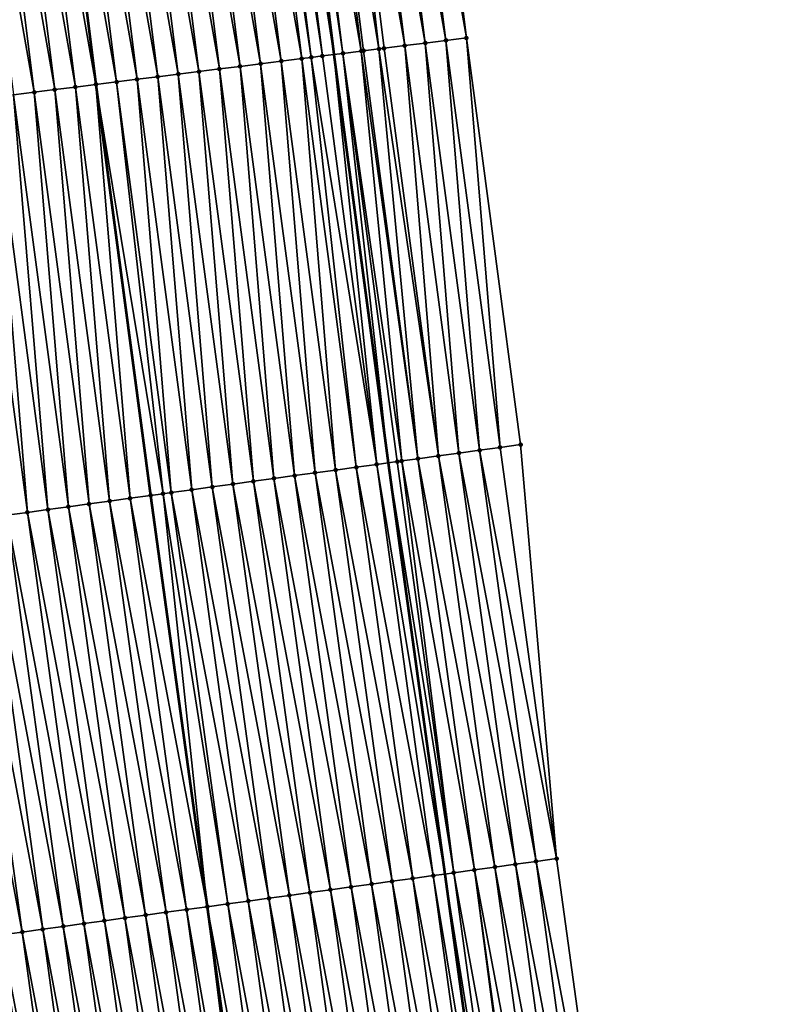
# Model space of a CAD drawing. Header units: feet. Extents: x 2007189 to 2022806, y 818621 to 837694.
# Tile 275 of 656: x 2011433 to 2011470, y 827485 to 827533. Entities that reach past the tile are written whole.
import ezdxf

# ---------------------------------------------------------------- set-up
doc = ezdxf.new("R2010")
doc.units = ezdxf.units.FT
doc.header["$MEASUREMENT"] = 0
for name, color, linetype, lineweight in [('EP_Travel Lane', 172, 'Continuous', 53), ('Road Shots', 141, 'Continuous', 100), ('Road X-Section', 40, 'Continuous', 13), ('STRIPING', 60, 'Continuous', 53)]:
    doc.layers.add(name, color=color, linetype=linetype, lineweight=lineweight)
doc.layers.add('I-77-MM17-21_SB-Surface-Border', color=7, linetype='Continuous')
doc.layers.add('I-77-MM17-21_SB-Surface-TIN', color=7, linetype='Continuous')

msp = doc.modelspace()

# ---------------------------------------------------------------- linework, layer by layer
at = {"layer": 'EP_Travel Lane'}
msp.add_polyline3d([(2011436.000330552, 827630.1039118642, 309.639999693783), (2011438.209076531, 827610.2261757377, 309.6110393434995), (2011440.552674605, 827590.6037230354, 309.5683570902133), (2011443.012357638, 827570.7555293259, 309.5479197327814), (2011445.472037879, 827550.9073581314, 309.5122083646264), (2011447.931719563, 827531.0591753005, 309.4843706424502), (2011450.544155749, 827511.3892954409, 309.4835129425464), (2011453.268179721, 827491.5756727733, 309.4767349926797), (2011455.992204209, 827471.7620463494, 309.4821538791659), (2011458.716227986, 827451.948425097, 309.4701179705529), (2011461.610892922, 827432.375529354, 309.4881159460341), (2011464.647586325, 827412.6074063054, 309.4929923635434)], dxfattribs=at)
at = {"layer": 'I-77-MM17-21_SB-Surface-Border', "color": 3, "linetype": 'Continuous', "lineweight": -3}
msp.add_polyline3d([(2011440.365810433, 827630.5759257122, 309.4483416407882), (2011443.508296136, 827610.7991700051, 309.3677215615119), (2011445.845467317, 827591.2691565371, 309.3323889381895), (2011448.339012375, 827571.4252416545, 309.2959891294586), (2011451.824744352, 827551.7060870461, 309.2032826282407), (2011454.318295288, 827531.8621253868, 309.1987227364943), (2011456.928249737, 827512.2670771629, 309.2108548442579), (2011458.661593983, 827492.3172422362, 309.2419941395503), (2011461.385618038, 827472.503618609, 309.237752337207), (2011464.109642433, 827452.6899925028, 309.2422739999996), (2011466.988602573, 827433.2014039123, 309.2613445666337), (2011470.025294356, 827413.4332909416, 309.2765882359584)], dxfattribs=at)
at = {"layer": 'I-77-MM17-21_SB-Surface-TIN', "color": 128, "linetype": 'Continuous', "lineweight": -3}
for points in [[(2011453.32610695, 827531.7373764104, 309.2474090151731), (2011450.832556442, 827551.5813346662, 309.2542824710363), (2011449.84036852, 827551.4565823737, 309.3052229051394)], [(2011454.318295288, 827531.8621253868, 309.1987227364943), (2011451.824744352, 827551.7060870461, 309.2032826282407), (2011450.832556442, 827551.5813346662, 309.2542824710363)], [(2011453.32610695, 827531.7373764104, 309.2474090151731), (2011454.318295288, 827531.8621253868, 309.1987227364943), (2011450.832556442, 827551.5813346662, 309.2542824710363)], [(2011450.09696331, 827531.3314008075, 309.386880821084), (2011447.855992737, 827551.2070773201, 309.4074227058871), (2011446.863801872, 827551.082348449, 309.4424207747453)], [(2011451.34172892, 827531.4878892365, 309.3374447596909), (2011448.848180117, 827551.3318339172, 309.3535521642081), (2011447.855992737, 827551.2070773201, 309.4074227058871)], [(2011450.09696331, 827531.3314008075, 309.386880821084), (2011450.349539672, 827531.3631475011, 309.3812025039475), (2011447.855992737, 827551.2070773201, 309.4074227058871)], [(2011450.349539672, 827531.3631475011, 309.3812025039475), (2011451.34172892, 827531.4878892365, 309.3374447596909), (2011447.855992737, 827551.2070773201, 309.4074227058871)], [(2011452.333918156, 827531.6126310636, 309.2936248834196), (2011449.84036852, 827551.4565823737, 309.3052229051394), (2011448.848180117, 827551.3318339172, 309.3535521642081)], [(2011451.34172892, 827531.4878892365, 309.3374447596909), (2011452.333918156, 827531.6126310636, 309.2936248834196), (2011448.848180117, 827551.3318339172, 309.3535521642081)], [(2011452.333918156, 827531.6126310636, 309.2936248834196), (2011453.32610695, 827531.7373764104, 309.2474090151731), (2011449.84036852, 827551.4565823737, 309.3052229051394)], [(2011446.380780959, 827530.8641942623, 309.5469059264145), (2011443.887234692, 827550.7081187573, 309.5767373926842), (2011442.89504349, 827550.5833925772, 309.6099038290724)], [(2011446.8353067, 827530.9213317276, 309.5316899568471), (2011444.363261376, 827550.7679581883, 309.5613875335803), (2011443.887234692, 827550.7081187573, 309.5767373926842)], [(2011446.380780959, 827530.8641942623, 309.5469059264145), (2011446.8353067, 827530.9213317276, 309.5316899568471), (2011443.887234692, 827550.7081187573, 309.5767373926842)], [(2011447.372970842, 827530.988930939, 309.5065915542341), (2011444.879424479, 827550.8328562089, 309.5358987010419), (2011444.363261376, 827550.7679581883, 309.5613875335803)], [(2011446.8353067, 827530.9213317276, 309.5316899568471), (2011447.372970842, 827530.988930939, 309.5065915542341), (2011444.363261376, 827550.7679581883, 309.5613875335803)], [(2011444.879424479, 827550.8328562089, 309.5358987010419), (2011447.931719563, 827531.0591753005, 309.4843706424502), (2011445.472037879, 827550.9073581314, 309.5122083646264)], [(2011447.372970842, 827530.988930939, 309.5065915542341), (2011447.931719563, 827531.0591753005, 309.4843706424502), (2011444.879424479, 827550.8328562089, 309.5358987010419)], [(2011448.365160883, 827531.1136663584, 309.4671330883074), (2011445.871614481, 827550.9575919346, 309.4962348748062), (2011445.472037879, 827550.9073581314, 309.5122083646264)], [(2011448.365160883, 827531.1136663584, 309.4671330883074), (2011445.472037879, 827550.9073581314, 309.5122083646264), (2011447.931719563, 827531.0591753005, 309.4843706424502)], [(2011449.250387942, 827531.2249799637, 309.4149886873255), (2011446.863801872, 827551.082348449, 309.4424207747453), (2011445.871614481, 827550.9575919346, 309.4962348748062)], [(2011448.365160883, 827531.1136663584, 309.4671330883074), (2011449.250387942, 827531.2249799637, 309.4149886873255), (2011445.871614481, 827550.9575919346, 309.4962348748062)], [(2011449.250387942, 827531.2249799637, 309.4149886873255), (2011449.357347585, 827531.2384283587, 309.4095817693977), (2011446.863801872, 827551.082348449, 309.4424207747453)], [(2011449.357347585, 827531.2384283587, 309.4095817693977), (2011450.09696331, 827531.3314008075, 309.386880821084), (2011446.863801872, 827551.082348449, 309.4424207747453)], [(2011442.41201833, 827530.3652721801, 309.6914018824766), (2011439.918470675, 827550.2092077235, 309.7137005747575), (2011438.926280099, 827550.0844765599, 309.7502591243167)], [(2011443.404209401, 827530.4899994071, 309.6575197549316), (2011440.910661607, 827550.3339360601, 309.6790663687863), (2011439.918470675, 827550.2092077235, 309.7137005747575)], [(2011442.41201833, 827530.3652721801, 309.6914018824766), (2011443.404209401, 827530.4899994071, 309.6575197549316), (2011439.918470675, 827550.2092077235, 309.7137005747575)], [(2011444.396399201, 827530.614736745, 309.6167553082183), (2011441.902852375, 827550.4586656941, 309.6435488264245), (2011440.910661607, 827550.3339360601, 309.6790663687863)], [(2011443.404209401, 827530.4899994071, 309.6575197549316), (2011444.396399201, 827530.614736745, 309.6167553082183), (2011440.910661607, 827550.3339360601, 309.6790663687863)], [(2011445.388589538, 827530.7394698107, 309.578898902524), (2011442.89504349, 827550.5833925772, 309.6099038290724), (2011441.902852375, 827550.4586656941, 309.6435488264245)], [(2011444.396399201, 827530.614736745, 309.6167553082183), (2011445.388589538, 827530.7394698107, 309.578898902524), (2011441.902852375, 827550.4586656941, 309.6435488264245)], [(2011445.388589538, 827530.7394698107, 309.578898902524), (2011446.380780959, 827530.8641942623, 309.5469059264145), (2011442.89504349, 827550.5833925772, 309.6099038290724)], [(2011438.443256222, 827529.8663459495, 309.8387216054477), (2011435.94970788, 827549.7102869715, 309.8572787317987), (2011434.957518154, 827549.5855490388, 309.8984447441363)], [(2011439.435446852, 827529.9910766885, 309.802448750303), (2011436.941898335, 827549.8350191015, 309.8200622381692), (2011435.94970788, 827549.7102869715, 309.8572787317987)], [(2011438.443256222, 827529.8663459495, 309.8387216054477), (2011439.435446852, 827529.9910766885, 309.802448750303), (2011435.94970788, 827549.7102869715, 309.8572787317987)], [(2011440.42763731, 827530.1158087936, 309.7652462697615), (2011437.934089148, 827549.9597483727, 309.7847919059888), (2011436.941898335, 827549.8350191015, 309.8200622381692)], [(2011439.435446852, 827529.9910766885, 309.802448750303), (2011440.42763731, 827530.1158087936, 309.7652462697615), (2011436.941898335, 827549.8350191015, 309.8200622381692)], [(2011441.419827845, 827530.240540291, 309.7284574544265), (2011438.926280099, 827550.0844765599, 309.7502591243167), (2011437.934089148, 827549.9597483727, 309.7847919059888)], [(2011440.42763731, 827530.1158087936, 309.7652462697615), (2011441.419827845, 827530.240540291, 309.7284574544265), (2011437.934089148, 827549.9597483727, 309.7847919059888)], [(2011441.419827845, 827530.240540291, 309.7284574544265), (2011442.41201833, 827530.3652721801, 309.6914018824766), (2011438.926280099, 827550.0844765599, 309.7502591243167)], [(2011434.474492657, 827529.3674313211, 309.9781440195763), (2011431.9809446, 827549.2113700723, 309.9982342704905), (2011430.98875433, 827549.0866364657, 310.0364556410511)], [(2011435.466683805, 827529.4921579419, 309.9446744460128), (2011432.973136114, 827549.3360937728, 309.966755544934), (2011431.9809446, 827549.2113700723, 309.9982342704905)], [(2011434.474492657, 827529.3674313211, 309.9781440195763), (2011435.466683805, 827529.4921579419, 309.9446744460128), (2011431.9809446, 827549.2113700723, 309.9982342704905)], [(2011432.973136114, 827549.3360937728, 309.966755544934), (2011436.458869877, 827529.6168793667, 309.9142592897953), (2011433.965321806, 827549.4608179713, 309.9344530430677)], [(2011435.466683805, 827529.4921579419, 309.9446744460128), (2011436.458869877, 827529.6168793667, 309.9142592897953), (2011432.973136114, 827549.3360937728, 309.966755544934)], [(2011437.451066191, 827529.7416104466, 309.8782369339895), (2011434.957518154, 827549.5855490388, 309.8984447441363), (2011433.965321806, 827549.4608179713, 309.9344530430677)], [(2011437.451066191, 827529.7416104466, 309.8782369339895), (2011433.965321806, 827549.4608179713, 309.9344530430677), (2011436.458869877, 827529.6168793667, 309.9142592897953)], [(2011437.451066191, 827529.7416104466, 309.8782369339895), (2011438.443256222, 827529.8663459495, 309.8387216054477), (2011434.957518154, 827549.5855490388, 309.8984447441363)], [(2011433.482302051, 827529.2427004, 310.0145405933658), (2011430.98875433, 827549.0866364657, 310.0364556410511), (2011429.996563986, 827548.9619034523, 310.0742733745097)], [(2011432.490111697, 827529.1179674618, 310.052310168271), (2011433.482302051, 827529.2427004, 310.0145405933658), (2011429.996563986, 827548.9619034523, 310.0742733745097)], [(2011433.482302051, 827529.2427004, 310.0145405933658), (2011434.474492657, 827529.3674313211, 309.9781440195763), (2011430.98875433, 827549.0866364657, 310.0364556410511)], [(2011454.946891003, 827511.994648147, 309.3017576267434), (2011453.32610695, 827531.7373764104, 309.2474090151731), (2011452.333918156, 827531.6126310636, 309.2936248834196)], [(2011455.93757047, 827512.130861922, 309.2588098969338), (2011454.318295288, 827531.8621253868, 309.1987227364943), (2011453.32610695, 827531.7373764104, 309.2474090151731)], [(2011454.946891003, 827511.994648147, 309.3017576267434), (2011455.93757047, 827512.130861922, 309.2588098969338), (2011453.32610695, 827531.7373764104, 309.2474090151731)], [(2011455.93757047, 827512.130861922, 309.2588098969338), (2011456.928249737, 827512.2670771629, 309.2108548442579), (2011454.318295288, 827531.8621253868, 309.1987227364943)], [(2011451.19868063, 827511.479287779, 309.461037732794), (2011449.250387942, 827531.2249799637, 309.4149886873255), (2011448.365160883, 827531.1136663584, 309.4671330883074)], [(2011451.974852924, 827511.5860044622, 309.4386616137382), (2011449.357347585, 827531.2384283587, 309.4095817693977), (2011449.250387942, 827531.2249799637, 309.4149886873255)], [(2011451.19868063, 827511.479287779, 309.461037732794), (2011451.974852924, 827511.5860044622, 309.4386616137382), (2011449.250387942, 827531.2249799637, 309.4149886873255)], [(2011451.974852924, 827511.5860044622, 309.4386616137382), (2011450.09696331, 827531.3314008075, 309.386880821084), (2011449.357347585, 827531.2384283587, 309.4095817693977)], [(2011452.965532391, 827511.7222182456, 309.3956847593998), (2011450.349539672, 827531.3631475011, 309.3812025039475), (2011450.09696331, 827531.3314008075, 309.386880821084)], [(2011451.974852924, 827511.5860044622, 309.4386616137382), (2011452.965532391, 827511.7222182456, 309.3956847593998), (2011450.09696331, 827531.3314008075, 309.386880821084)], [(2011452.965532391, 827511.7222182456, 309.3956847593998), (2011451.34172892, 827531.4878892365, 309.3374447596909), (2011450.349539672, 827531.3631475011, 309.3812025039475)], [(2011453.95621156, 827511.8584341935, 309.3453152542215), (2011452.333918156, 827531.6126310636, 309.2936248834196), (2011451.34172892, 827531.4878892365, 309.3374447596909)], [(2011452.965532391, 827511.7222182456, 309.3956847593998), (2011453.95621156, 827511.8584341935, 309.3453152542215), (2011451.34172892, 827531.4878892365, 309.3374447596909)], [(2011453.95621156, 827511.8584341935, 309.3453152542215), (2011454.946891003, 827511.994648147, 309.3017576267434), (2011452.333918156, 827531.6126310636, 309.2936248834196)], [(2011447.021454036, 827510.9049468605, 309.6148938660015), (2011445.388589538, 827530.7394698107, 309.578898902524), (2011444.396399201, 827530.614736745, 309.6167553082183)], [(2011448.012133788, 827511.0411585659, 309.5790153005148), (2011446.380780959, 827530.8641942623, 309.5469059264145), (2011445.388589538, 827530.7394698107, 309.578898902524)], [(2011447.021454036, 827510.9049468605, 309.6148938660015), (2011448.012133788, 827511.0411585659, 309.5790153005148), (2011445.388589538, 827530.7394698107, 309.578898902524)], [(2011449.002813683, 827511.1773692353, 309.5466758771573), (2011446.8353067, 827530.9213317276, 309.5316899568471), (2011446.380780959, 827530.8641942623, 309.5469059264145)], [(2011448.012133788, 827511.0411585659, 309.5790153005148), (2011449.002813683, 827511.1773692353, 309.5466758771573), (2011446.380780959, 827530.8641942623, 309.5469059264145)], [(2011449.993493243, 827511.3135823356, 309.5060324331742), (2011447.372970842, 827530.988930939, 309.5065915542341), (2011446.8353067, 827530.9213317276, 309.5316899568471)], [(2011449.002813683, 827511.1773692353, 309.5466758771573), (2011449.993493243, 827511.3135823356, 309.5060324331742), (2011446.8353067, 827530.9213317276, 309.5316899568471)], [(2011449.993493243, 827511.3135823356, 309.5060324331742), (2011447.931719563, 827531.0591753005, 309.4843706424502), (2011447.372970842, 827530.988930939, 309.5065915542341)], [(2011448.365160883, 827531.1136663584, 309.4671330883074), (2011447.931719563, 827531.0591753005, 309.4843706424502), (2011450.544155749, 827511.3892954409, 309.4835129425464)], [(2011449.993493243, 827511.3135823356, 309.5060324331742), (2011450.544155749, 827511.3892954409, 309.4835129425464), (2011447.931719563, 827531.0591753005, 309.4843706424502)], [(2011450.984172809, 827511.4497953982, 309.4655183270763), (2011448.365160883, 827531.1136663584, 309.4671330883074), (2011450.544155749, 827511.3892954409, 309.4835129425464)], [(2011450.984172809, 827511.4497953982, 309.4655183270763), (2011451.19868063, 827511.479287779, 309.461037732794), (2011448.365160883, 827531.1136663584, 309.4671330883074)], [(2011443.058735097, 827510.3600995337, 309.7601345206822), (2011441.419827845, 827530.240540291, 309.7284574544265), (2011440.42763731, 827530.1158087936, 309.7652462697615)], [(2011444.049414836, 827510.4963113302, 309.7239441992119), (2011442.41201833, 827530.3652721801, 309.6914018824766), (2011441.419827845, 827530.240540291, 309.7284574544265)], [(2011443.058735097, 827510.3600995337, 309.7601345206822), (2011444.049414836, 827510.4963113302, 309.7239441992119), (2011441.419827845, 827530.240540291, 309.7284574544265)], [(2011445.040094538, 827510.6325234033, 309.6868102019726), (2011443.404209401, 827530.4899994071, 309.6575197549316), (2011442.41201833, 827530.3652721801, 309.6914018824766)], [(2011444.049414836, 827510.4963113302, 309.7239441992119), (2011445.040094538, 827510.6325234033, 309.6868102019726), (2011442.41201833, 827530.3652721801, 309.6914018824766)], [(2011446.03077437, 827510.7687345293, 309.6529101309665), (2011444.396399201, 827530.614736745, 309.6167553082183), (2011443.404209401, 827530.4899994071, 309.6575197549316)], [(2011445.040094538, 827510.6325234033, 309.6868102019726), (2011446.03077437, 827510.7687345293, 309.6529101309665), (2011443.404209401, 827530.4899994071, 309.6575197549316)], [(2011446.03077437, 827510.7687345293, 309.6529101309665), (2011447.021454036, 827510.9049468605, 309.6148938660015), (2011444.396399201, 827530.614736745, 309.6167553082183)], [(2011440.086696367, 827509.9514605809, 309.8808743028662), (2011438.443256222, 827529.8663459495, 309.8387216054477), (2011437.451066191, 827529.7416104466, 309.8782369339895)], [(2011441.077375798, 827510.0876746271, 309.8370010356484), (2011439.435446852, 827529.9910766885, 309.802448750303), (2011438.443256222, 827529.8663459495, 309.8387216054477)], [(2011440.086696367, 827509.9514605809, 309.8808743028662), (2011441.077375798, 827510.0876746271, 309.8370010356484), (2011438.443256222, 827529.8663459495, 309.8387216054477)], [(2011442.068055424, 827510.2238872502, 309.7979873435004), (2011440.42763731, 827530.1158087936, 309.7652462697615), (2011439.435446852, 827529.9910766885, 309.802448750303)], [(2011441.077375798, 827510.0876746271, 309.8370010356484), (2011442.068055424, 827510.2238872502, 309.7979873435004), (2011439.435446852, 827529.9910766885, 309.802448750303)], [(2011442.068055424, 827510.2238872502, 309.7979873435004), (2011443.058735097, 827510.3600995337, 309.7601345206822), (2011440.42763731, 827530.1158087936, 309.7652462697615)], [(2011436.12397664, 827509.4066189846, 310.0065408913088), (2011434.474492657, 827529.3674313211, 309.9781440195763), (2011433.482302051, 827529.2427004, 310.0145405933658)], [(2011437.114656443, 827509.5428303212, 309.9719220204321), (2011435.466683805, 827529.4921579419, 309.9446744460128), (2011434.474492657, 827529.3674313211, 309.9781440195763)], [(2011436.12397664, 827509.4066189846, 310.0065408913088), (2011437.114656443, 827509.5428303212, 309.9719220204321), (2011434.474492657, 827529.3674313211, 309.9781440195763)], [(2011438.105336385, 827509.6790406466, 309.9407567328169), (2011436.458869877, 827529.6168793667, 309.9142592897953), (2011435.466683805, 827529.4921579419, 309.9446744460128)], [(2011437.114656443, 827509.5428303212, 309.9719220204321), (2011438.105336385, 827509.6790406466, 309.9407567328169), (2011435.466683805, 827529.4921579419, 309.9446744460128)], [(2011439.691888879, 827509.897176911, 309.8962946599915), (2011437.451066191, 827529.7416104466, 309.8782369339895), (2011436.458869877, 827529.6168793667, 309.9142592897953)], [(2011439.691888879, 827509.897176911, 309.8962946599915), (2011436.458869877, 827529.6168793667, 309.9142592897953), (2011439.096011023, 827509.8152484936, 309.9154556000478)], [(2011438.105336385, 827509.6790406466, 309.9407567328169), (2011439.096011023, 827509.8152484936, 309.9154556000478), (2011436.458869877, 827529.6168793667, 309.9142592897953)], [(2011439.691888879, 827509.897176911, 309.8962946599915), (2011440.086696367, 827509.9514605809, 309.8808743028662), (2011437.451066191, 827529.7416104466, 309.8782369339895)], [(2011433.151937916, 827508.9979799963, 310.1274029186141), (2011431.497921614, 827528.9932323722, 310.0915441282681), (2011430.505732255, 827528.8684915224, 310.1346989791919)], [(2011432.161258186, 827508.8617681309, 310.1638280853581), (2011433.151937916, 827508.9979799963, 310.1274029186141), (2011430.505732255, 827528.8684915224, 310.1346989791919)], [(2011434.142617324, 827509.1341942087, 310.0829609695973), (2011432.490111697, 827529.1179674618, 310.052310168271), (2011431.497921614, 827528.9932323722, 310.0915441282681)], [(2011433.151937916, 827508.9979799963, 310.1274029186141), (2011434.142617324, 827509.1341942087, 310.0829609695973), (2011431.497921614, 827528.9932323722, 310.0915441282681)], [(2011435.133296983, 827509.2704065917, 310.0447680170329), (2011433.482302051, 827529.2427004, 310.0145405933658), (2011432.490111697, 827529.1179674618, 310.052310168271)], [(2011434.142617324, 827509.1341942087, 310.0829609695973), (2011435.133296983, 827509.2704065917, 310.0447680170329), (2011432.490111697, 827529.1179674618, 310.052310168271)], [(2011435.133296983, 827509.2704065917, 310.0447680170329), (2011436.12397664, 827509.4066189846, 310.0065408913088), (2011433.482302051, 827529.2427004, 310.0145405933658)], [(2011455.93757047, 827512.130861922, 309.2588098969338), (2011458.661593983, 827492.3172422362, 309.2419941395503), (2011456.928249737, 827512.2670771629, 309.2108548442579)], [(2011456.680235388, 827492.0448122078, 309.336293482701), (2011453.95621156, 827511.8584341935, 309.3453152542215), (2011452.965532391, 827511.7222182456, 309.3956847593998)], [(2011457.670914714, 827492.1810270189, 309.2898373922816), (2011454.946891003, 827511.994648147, 309.3017576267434), (2011453.95621156, 827511.8584341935, 309.3453152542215)], [(2011456.680235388, 827492.0448122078, 309.336293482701), (2011457.670914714, 827492.1810270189, 309.2898373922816), (2011453.95621156, 827511.8584341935, 309.3453152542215)], [(2011454.946891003, 827511.994648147, 309.3017576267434), (2011458.661593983, 827492.3172422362, 309.2419941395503), (2011455.93757047, 827512.130861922, 309.2588098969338)], [(2011457.670914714, 827492.1810270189, 309.2898373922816), (2011458.661593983, 827492.3172422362, 309.2419941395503), (2011454.946891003, 827511.994648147, 309.3017576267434)], [(2011452.717517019, 827491.4999607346, 309.4955714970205), (2011449.993493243, 827511.3135823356, 309.5060324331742), (2011449.002813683, 827511.1773692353, 309.5466758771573)], [(2011449.993493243, 827511.3135823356, 309.5060324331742), (2011453.268179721, 827491.5756727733, 309.4767349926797), (2011450.544155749, 827511.3892954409, 309.4835129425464)], [(2011452.717517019, 827491.4999607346, 309.4955714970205), (2011453.268179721, 827491.5756727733, 309.4767349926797), (2011449.993493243, 827511.3135823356, 309.5060324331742)], [(2011453.70819685, 827491.6361718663, 309.4616833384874), (2011450.984172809, 827511.4497953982, 309.4655183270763), (2011450.544155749, 827511.3892954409, 309.4835129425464)], [(2011453.70819685, 827491.6361718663, 309.4616833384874), (2011450.544155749, 827511.3892954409, 309.4835129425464), (2011453.268179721, 827491.5756727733, 309.4767349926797)], [(2011453.70819685, 827491.6361718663, 309.4616833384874), (2011451.19868063, 827511.479287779, 309.461037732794), (2011450.984172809, 827511.4497953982, 309.4655183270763)], [(2011454.698876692, 827491.7723829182, 309.4280687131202), (2011451.974852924, 827511.5860044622, 309.4386616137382), (2011451.19868063, 827511.479287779, 309.461037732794)], [(2011453.70819685, 827491.6361718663, 309.4616833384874), (2011454.698876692, 827491.7723829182, 309.4280687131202), (2011451.19868063, 827511.479287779, 309.461037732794)], [(2011455.689556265, 827491.9085959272, 309.3877684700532), (2011452.965532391, 827511.7222182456, 309.3956847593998), (2011451.974852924, 827511.5860044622, 309.4386616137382)], [(2011454.698876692, 827491.7723829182, 309.4280687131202), (2011455.689556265, 827491.9085959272, 309.3877684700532), (2011451.974852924, 827511.5860044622, 309.4386616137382)], [(2011455.689556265, 827491.9085959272, 309.3877684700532), (2011456.680235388, 827492.0448122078, 309.336293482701), (2011452.965532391, 827511.7222182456, 309.3956847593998)], [(2011449.745477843, 827491.0913250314, 309.6051186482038), (2011447.021454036, 827510.9049468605, 309.6148938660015), (2011446.03077437, 827510.7687345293, 309.6529101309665)], [(2011450.736157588, 827491.2275367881, 309.5690961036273), (2011448.012133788, 827511.0411585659, 309.5790153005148), (2011447.021454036, 827510.9049468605, 309.6148938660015)], [(2011449.745477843, 827491.0913250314, 309.6051186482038), (2011450.736157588, 827491.2275367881, 309.5690961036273), (2011447.021454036, 827510.9049468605, 309.6148938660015)], [(2011451.726837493, 827491.3637473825, 309.5370429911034), (2011449.002813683, 827511.1773692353, 309.5466758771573), (2011448.012133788, 827511.0411585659, 309.5790153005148)], [(2011450.736157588, 827491.2275367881, 309.5690961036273), (2011451.726837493, 827491.3637473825, 309.5370429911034), (2011448.012133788, 827511.0411585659, 309.5790153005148)], [(2011451.726837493, 827491.3637473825, 309.5370429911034), (2011452.717517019, 827491.4999607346, 309.4955714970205), (2011449.002813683, 827511.1773692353, 309.5466758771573)], [(2011445.782758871, 827490.5464779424, 309.7494214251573), (2011443.058735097, 827510.3600995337, 309.7601345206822), (2011442.068055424, 827510.2238872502, 309.7979873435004)], [(2011446.773438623, 827490.682689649, 309.7135701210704), (2011444.049414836, 827510.4963113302, 309.7239441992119), (2011443.058735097, 827510.3600995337, 309.7601345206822)], [(2011445.782758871, 827490.5464779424, 309.7494214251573), (2011446.773438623, 827490.682689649, 309.7135701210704), (2011443.058735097, 827510.3600995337, 309.7601345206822)], [(2011447.764118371, 827490.818901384, 309.6776214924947), (2011445.040094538, 827510.6325234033, 309.6868102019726), (2011444.049414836, 827510.4963113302, 309.7239441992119)], [(2011446.773438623, 827490.682689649, 309.7135701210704), (2011447.764118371, 827490.818901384, 309.6776214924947), (2011444.049414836, 827510.4963113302, 309.7239441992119)], [(2011448.754798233, 827490.9551122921, 309.6444977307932), (2011446.03077437, 827510.7687345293, 309.6529101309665), (2011445.040094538, 827510.6325234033, 309.6868102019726)], [(2011447.764118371, 827490.818901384, 309.6776214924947), (2011448.754798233, 827490.9551122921, 309.6444977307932), (2011445.040094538, 827510.6325234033, 309.6868102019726)], [(2011448.754798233, 827490.9551122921, 309.6444977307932), (2011449.745477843, 827491.0913250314, 309.6051186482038), (2011446.03077437, 827510.7687345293, 309.6529101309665)], [(2011439.691888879, 827509.897176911, 309.8962946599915), (2011439.096011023, 827509.8152484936, 309.9154556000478), (2011441.820034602, 827490.0016286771, 309.8985779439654)], [(2011442.810719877, 827490.1378409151, 309.8634909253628), (2011440.086696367, 827509.9514605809, 309.8808743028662), (2011439.691888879, 827509.897176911, 309.8962946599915)], [(2011442.810719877, 827490.1378409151, 309.8634909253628), (2011439.691888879, 827509.897176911, 309.8962946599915), (2011441.820034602, 827490.0016286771, 309.8985779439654)], [(2011443.801399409, 827490.2740542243, 309.8221664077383), (2011441.077375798, 827510.0876746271, 309.8370010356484), (2011440.086696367, 827509.9514605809, 309.8808743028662)], [(2011442.810719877, 827490.1378409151, 309.8634909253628), (2011443.801399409, 827490.2740542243, 309.8221664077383), (2011440.086696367, 827509.9514605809, 309.8808743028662)], [(2011444.79207911, 827490.4102662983, 309.7850589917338), (2011442.068055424, 827510.2238872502, 309.7979873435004), (2011441.077375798, 827510.0876746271, 309.8370010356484)], [(2011443.801399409, 827490.2740542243, 309.8221664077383), (2011444.79207911, 827490.4102662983, 309.7850589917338), (2011441.077375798, 827510.0876746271, 309.8370010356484)], [(2011444.79207911, 827490.4102662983, 309.7850589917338), (2011445.782758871, 827490.5464779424, 309.7494214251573), (2011442.068055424, 827510.2238872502, 309.7979873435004)], [(2011438.848000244, 827489.5929986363, 309.9913636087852), (2011436.12397664, 827509.4066189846, 310.0065408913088), (2011435.133296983, 827509.2704065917, 310.0447680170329)], [(2011439.838679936, 827489.7292107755, 309.9540349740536), (2011437.114656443, 827509.5428303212, 309.9719220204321), (2011436.12397664, 827509.4066189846, 310.0065408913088)], [(2011438.848000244, 827489.5929986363, 309.9913636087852), (2011439.838679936, 827489.7292107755, 309.9540349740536), (2011436.12397664, 827509.4066189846, 310.0065408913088)], [(2011440.829359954, 827489.865420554, 309.9247694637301), (2011438.105336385, 827509.6790406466, 309.9407567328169), (2011437.114656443, 827509.5428303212, 309.9719220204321)], [(2011439.838679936, 827489.7292107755, 309.9540349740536), (2011440.829359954, 827489.865420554, 309.9247694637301), (2011437.114656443, 827509.5428303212, 309.9719220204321)], [(2011438.105336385, 827509.6790406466, 309.9407567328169), (2011441.820034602, 827490.0016286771, 309.8985779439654), (2011439.096011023, 827509.8152484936, 309.9154556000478)], [(2011440.829359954, 827489.865420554, 309.9247694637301), (2011441.820034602, 827490.0016286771, 309.8985779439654), (2011438.105336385, 827509.6790406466, 309.9407567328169)], [(2011435.875961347, 827489.184360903, 310.1078451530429), (2011433.151937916, 827508.9979799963, 310.1274029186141), (2011432.161258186, 827508.8617681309, 310.1638280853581)], [(2011436.866640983, 827489.3205734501, 310.0691232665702), (2011434.142617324, 827509.1341942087, 310.0829609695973), (2011433.151937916, 827508.9979799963, 310.1274029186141)], [(2011435.875961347, 827489.184360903, 310.1078451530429), (2011436.866640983, 827489.3205734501, 310.0691232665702), (2011433.151937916, 827508.9979799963, 310.1274029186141)], [(2011437.857320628, 827489.4567859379, 310.0306033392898), (2011435.133296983, 827509.2704065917, 310.0447680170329), (2011434.142617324, 827509.1341942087, 310.0829609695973)], [(2011436.866640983, 827489.3205734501, 310.0691232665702), (2011437.857320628, 827489.4567859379, 310.0306033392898), (2011434.142617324, 827509.1341942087, 310.0829609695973)], [(2011437.857320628, 827489.4567859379, 310.0306033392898), (2011438.848000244, 827489.5929986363, 309.9913636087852), (2011435.133296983, 827509.2704065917, 310.0447680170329)], [(2011432.903922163, 827488.7757252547, 310.217205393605), (2011430.179898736, 827508.5893443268, 310.2369289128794), (2011429.189219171, 827508.4531312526, 310.2774823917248)], [(2011431.913242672, 827488.639511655, 310.2595233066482), (2011432.903922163, 827488.7757252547, 310.217205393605), (2011429.189219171, 827508.4531312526, 310.2774823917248)], [(2011433.894601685, 827488.9119386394, 310.1756214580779), (2011431.170578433, 827508.7255564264, 310.1997034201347), (2011430.179898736, 827508.5893443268, 310.2369289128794)], [(2011432.903922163, 827488.7757252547, 310.217205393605), (2011433.894601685, 827488.9119386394, 310.1756214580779), (2011430.179898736, 827508.5893443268, 310.2369289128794)], [(2011434.885281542, 827489.0481495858, 310.1423666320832), (2011432.161258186, 827508.8617681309, 310.1638280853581), (2011431.170578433, 827508.7255564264, 310.1997034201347)], [(2011433.894601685, 827488.9119386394, 310.1756214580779), (2011434.885281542, 827489.0481495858, 310.1423666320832), (2011431.170578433, 827508.7255564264, 310.1997034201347)], [(2011434.885281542, 827489.0481495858, 310.1423666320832), (2011435.875961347, 827489.184360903, 310.1078451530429), (2011432.161258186, 827508.8617681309, 310.1638280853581)], [(2011461.385618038, 827472.503618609, 309.237752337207), (2011458.661593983, 827492.3172422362, 309.2419941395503), (2011457.670914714, 827492.1810270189, 309.2898373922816)], [(2011458.413580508, 827472.0949709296, 309.3882541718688), (2011455.689556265, 827491.9085959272, 309.3877684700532), (2011454.698876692, 827491.7723829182, 309.4280687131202)], [(2011459.404259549, 827472.2311878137, 309.3347018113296), (2011456.680235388, 827492.0448122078, 309.336293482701), (2011455.689556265, 827491.9085959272, 309.3877684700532)], [(2011458.413580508, 827472.0949709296, 309.3882541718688), (2011459.404259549, 827472.2311878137, 309.3347018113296), (2011455.689556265, 827491.9085959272, 309.3877684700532)], [(2011460.394938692, 827472.3674039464, 309.2837166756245), (2011457.670914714, 827492.1810270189, 309.2898373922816), (2011456.680235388, 827492.0448122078, 309.336293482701)], [(2011459.404259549, 827472.2311878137, 309.3347018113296), (2011460.394938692, 827472.3674039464, 309.2837166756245), (2011456.680235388, 827492.0448122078, 309.336293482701)], [(2011460.394938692, 827472.3674039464, 309.2837166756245), (2011461.385618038, 827472.503618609, 309.237752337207), (2011457.670914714, 827492.1810270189, 309.2898373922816)], [(2011454.450861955, 827471.5501207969, 309.5430154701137), (2011451.726837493, 827491.3637473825, 309.5370429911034), (2011450.736157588, 827491.2275367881, 309.5690961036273)], [(2011455.441541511, 827471.6863339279, 309.5022829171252), (2011452.717517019, 827491.4999607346, 309.4955714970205), (2011451.726837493, 827491.3637473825, 309.5370429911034)], [(2011454.450861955, 827471.5501207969, 309.5430154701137), (2011455.441541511, 827471.6863339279, 309.5022829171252), (2011451.726837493, 827491.3637473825, 309.5370429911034)], [(2011452.717517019, 827491.4999607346, 309.4955714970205), (2011455.992204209, 827471.7620463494, 309.4821538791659), (2011453.268179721, 827491.5756727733, 309.4767349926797)], [(2011455.441541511, 827471.6863339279, 309.5022829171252), (2011455.992204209, 827471.7620463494, 309.4821538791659), (2011452.717517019, 827491.4999607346, 309.4955714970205)], [(2011456.432221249, 827471.8225457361, 309.4660694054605), (2011453.70819685, 827491.6361718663, 309.4616833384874), (2011453.268179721, 827491.5756727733, 309.4767349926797)], [(2011456.432221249, 827471.8225457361, 309.4660694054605), (2011453.268179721, 827491.5756727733, 309.4767349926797), (2011455.992204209, 827471.7620463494, 309.4821538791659)], [(2011457.309234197, 827471.9431277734, 309.4385384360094), (2011454.698876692, 827491.7723829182, 309.4280687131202), (2011453.70819685, 827491.6361718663, 309.4616833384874)], [(2011456.432221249, 827471.8225457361, 309.4660694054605), (2011457.309234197, 827471.9431277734, 309.4385384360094), (2011453.70819685, 827491.6361718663, 309.4616833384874)], [(2011457.309234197, 827471.9431277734, 309.4385384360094), (2011457.422901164, 827471.9587562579, 309.4342488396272), (2011454.698876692, 827491.7723829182, 309.4280687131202)], [(2011457.422901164, 827471.9587562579, 309.4342488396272), (2011458.413580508, 827472.0949709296, 309.3882541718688), (2011454.698876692, 827491.7723829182, 309.4280687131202)], [(2011451.478822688, 827471.1414857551, 309.6503507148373), (2011448.754798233, 827490.9551122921, 309.6444977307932), (2011447.764118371, 827490.818901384, 309.6776214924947)], [(2011452.469502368, 827471.277697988, 309.6126862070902), (2011449.745477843, 827491.0913250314, 309.6051186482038), (2011448.754798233, 827490.9551122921, 309.6444977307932)], [(2011451.478822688, 827471.1414857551, 309.6503507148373), (2011452.469502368, 827471.277697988, 309.6126862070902), (2011448.754798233, 827490.9551122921, 309.6444977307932)], [(2011453.460182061, 827471.4139101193, 309.5753681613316), (2011450.736157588, 827491.2275367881, 309.5690961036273), (2011449.745477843, 827491.0913250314, 309.6051186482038)], [(2011452.469502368, 827471.277697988, 309.6126862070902), (2011453.460182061, 827471.4139101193, 309.5753681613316), (2011449.745477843, 827491.0913250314, 309.6051186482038)], [(2011453.460182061, 827471.4139101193, 309.5753681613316), (2011454.450861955, 827471.5501207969, 309.5430154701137), (2011450.736157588, 827491.2275367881, 309.5690961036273)], [(2011447.516103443, 827470.5966406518, 309.7879335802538), (2011444.79207911, 827490.4102662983, 309.7850589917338), (2011443.801399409, 827490.2740542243, 309.8221664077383)], [(2011448.506783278, 827470.7328517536, 309.7541316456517), (2011445.782758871, 827490.5464779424, 309.7494214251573), (2011444.79207911, 827490.4102662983, 309.7850589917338)], [(2011447.516103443, 827470.5966406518, 309.7879335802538), (2011448.506783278, 827470.7328517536, 309.7541316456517), (2011444.79207911, 827490.4102662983, 309.7850589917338)], [(2011449.497463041, 827470.8690633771, 309.7185483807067), (2011446.773438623, 827490.682689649, 309.7135701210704), (2011445.782758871, 827490.5464779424, 309.7494214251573)], [(2011448.506783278, 827470.7328517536, 309.7541316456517), (2011449.497463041, 827470.8690633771, 309.7185483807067), (2011445.782758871, 827490.5464779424, 309.7494214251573)], [(2011450.488142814, 827471.005274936, 309.6831863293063), (2011447.764118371, 827490.818901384, 309.6776214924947), (2011446.773438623, 827490.682689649, 309.7135701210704)], [(2011449.497463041, 827470.8690633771, 309.7185483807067), (2011450.488142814, 827471.005274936, 309.6831863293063), (2011446.773438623, 827490.682689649, 309.7135701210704)], [(2011450.488142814, 827471.005274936, 309.6831863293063), (2011451.478822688, 827471.1414857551, 309.6503507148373), (2011447.764118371, 827490.818901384, 309.6776214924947)], [(2011444.290475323, 827470.1531400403, 309.9005354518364), (2011441.820034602, 827490.0016286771, 309.8985779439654), (2011440.829359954, 827489.865420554, 309.9247694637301)], [(2011445.534744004, 827470.3242167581, 309.8613082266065), (2011442.810719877, 827490.1378409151, 309.8634909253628), (2011441.820034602, 827490.0016286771, 309.8985779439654)], [(2011445.534744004, 827470.3242167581, 309.8613082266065), (2011441.820034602, 827490.0016286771, 309.8985779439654), (2011444.544058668, 827470.1880053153, 309.8937177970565)], [(2011444.290475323, 827470.1531400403, 309.9005354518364), (2011444.544058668, 827470.1880053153, 309.8937177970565), (2011441.820034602, 827490.0016286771, 309.8985779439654)], [(2011446.525423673, 827470.4604290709, 309.8233708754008), (2011443.801399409, 827490.2740542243, 309.8221664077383), (2011442.810719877, 827490.1378409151, 309.8634909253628)], [(2011445.534744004, 827470.3242167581, 309.8613082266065), (2011446.525423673, 827470.4604290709, 309.8233708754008), (2011442.810719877, 827490.1378409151, 309.8634909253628)], [(2011446.525423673, 827470.4604290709, 309.8233708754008), (2011447.516103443, 827470.5966406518, 309.7879335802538), (2011443.801399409, 827490.2740542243, 309.8221664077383)], [(2011440.58134452, 827469.6431634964, 310.0226386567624), (2011437.857320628, 827489.4567859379, 310.0306033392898), (2011436.866640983, 827489.3205734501, 310.0691232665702)], [(2011441.572024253, 827469.7793753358, 309.9863183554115), (2011438.848000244, 827489.5929986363, 309.9913636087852), (2011437.857320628, 827489.4567859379, 310.0306033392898)], [(2011440.58134452, 827469.6431634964, 310.0226386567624), (2011441.572024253, 827469.7793753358, 309.9863183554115), (2011437.857320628, 827489.4567859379, 310.0306033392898)], [(2011442.562703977, 827469.9155872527, 309.9497327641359), (2011439.838679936, 827489.7292107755, 309.9540349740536), (2011438.848000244, 827489.5929986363, 309.9913636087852)], [(2011441.572024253, 827469.7793753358, 309.9863183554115), (2011442.562703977, 827469.9155872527, 309.9497327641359), (2011438.848000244, 827489.5929986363, 309.9913636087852)], [(2011443.553383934, 827470.0517974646, 309.9189707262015), (2011440.829359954, 827489.865420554, 309.9247694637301), (2011439.838679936, 827489.7292107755, 309.9540349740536)], [(2011442.562703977, 827469.9155872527, 309.9497327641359), (2011443.553383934, 827470.0517974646, 309.9189707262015), (2011439.838679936, 827489.7292107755, 309.9540349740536)], [(2011443.553383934, 827470.0517974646, 309.9189707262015), (2011444.290475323, 827470.1531400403, 309.9005354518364), (2011440.829359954, 827489.865420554, 309.9247694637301)], [(2011437.609305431, 827469.2345271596, 310.1343968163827), (2011434.885281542, 827489.0481495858, 310.1423666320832), (2011433.894601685, 827488.9119386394, 310.1756214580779)], [(2011438.59998525, 827469.3707383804, 310.1001897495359), (2011435.875961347, 827489.184360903, 310.1078451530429), (2011434.885281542, 827489.0481495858, 310.1423666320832)], [(2011437.609305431, 827469.2345271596, 310.1343968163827), (2011438.59998525, 827469.3707383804, 310.1001897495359), (2011434.885281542, 827489.0481495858, 310.1423666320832)], [(2011439.590664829, 827469.5069513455, 310.0600234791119), (2011436.866640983, 827489.3205734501, 310.0691232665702), (2011435.875961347, 827489.184360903, 310.1078451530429)], [(2011438.59998525, 827469.3707383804, 310.1001897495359), (2011439.590664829, 827469.5069513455, 310.0600234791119), (2011435.875961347, 827489.184360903, 310.1078451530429)], [(2011439.590664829, 827469.5069513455, 310.0600234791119), (2011440.58134452, 827469.6431634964, 310.0226386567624), (2011436.866640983, 827489.3205734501, 310.0691232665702)], [(2011434.637266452, 827468.8258900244, 310.2488823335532), (2011431.913242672, 827488.639511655, 310.2595233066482), (2011430.92256304, 827488.5032990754, 310.2983564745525)], [(2011433.646586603, 827468.689679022, 310.2823446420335), (2011430.92256304, 827488.5032990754, 310.2983564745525), (2011432.660661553, 827468.5541229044, 310.3118373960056)], [(2011433.646586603, 827468.689679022, 310.2823446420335), (2011434.637266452, 827468.8258900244, 310.2488823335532), (2011430.92256304, 827488.5032990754, 310.2983564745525)], [(2011435.627946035, 827468.9621029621, 310.2088102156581), (2011432.903922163, 827488.7757252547, 310.217205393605), (2011431.913242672, 827488.639511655, 310.2595233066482)], [(2011434.637266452, 827468.8258900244, 310.2488823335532), (2011435.627946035, 827468.9621029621, 310.2088102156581), (2011431.913242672, 827488.639511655, 310.2595233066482)], [(2011436.618625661, 827469.0983155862, 310.1698094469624), (2011433.894601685, 827488.9119386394, 310.1756214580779), (2011432.903922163, 827488.7757252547, 310.217205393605)], [(2011435.627946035, 827468.9621029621, 310.2088102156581), (2011436.618625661, 827469.0983155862, 310.1698094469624), (2011432.903922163, 827488.7757252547, 310.217205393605)], [(2011436.618625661, 827469.0983155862, 310.1698094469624), (2011437.609305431, 827469.2345271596, 310.1343968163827), (2011433.894601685, 827488.9119386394, 310.1756214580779)]]:
    msp.add_3dface(points, dxfattribs=at)
at = {"layer": 'Road Shots', "lineweight": 100}
for p in [(2011453.32610695, 827531.7373764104, 309.2474090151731), (2011454.318295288, 827531.8621253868, 309.1987227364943), (2011449.250387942, 827531.2249799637, 309.4149886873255), (2011449.357347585, 827531.2384283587, 309.4095817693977), (2011450.09696331, 827531.3314008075, 309.386880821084), (2011450.349539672, 827531.3631475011, 309.3812025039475), (2011451.34172892, 827531.4878892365, 309.3374447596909), (2011452.333918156, 827531.6126310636, 309.2936248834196), (2011445.388589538, 827530.7394698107, 309.578898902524), (2011446.380780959, 827530.8641942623, 309.5469059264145), (2011446.8353067, 827530.9213317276, 309.5316899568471), (2011447.372970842, 827530.988930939, 309.5065915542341), (2011448.365160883, 827531.1136663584, 309.4671330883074), (2011441.419827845, 827530.240540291, 309.7284574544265), (2011442.41201833, 827530.3652721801, 309.6914018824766), (2011443.404209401, 827530.4899994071, 309.6575197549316), (2011444.396399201, 827530.614736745, 309.6167553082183), (2011438.443256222, 827529.8663459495, 309.8387216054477), (2011439.435446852, 827529.9910766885, 309.802448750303), (2011440.42763731, 827530.1158087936, 309.7652462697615), (2011434.474492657, 827529.3674313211, 309.9781440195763), (2011435.466683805, 827529.4921579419, 309.9446744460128), (2011436.458875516, 827529.6168800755, 309.9142591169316), (2011437.451066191, 827529.7416104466, 309.8782369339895), (2011433.482302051, 827529.2427004, 310.0145405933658), (2011456.928249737, 827512.2670771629, 309.2108548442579), (2011453.95621156, 827511.8584341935, 309.3453152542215), (2011454.946891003, 827511.994648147, 309.3017576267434), (2011455.93757047, 827512.130861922, 309.2588098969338), (2011449.993493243, 827511.3135823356, 309.5060324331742), (2011450.984172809, 827511.4497953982, 309.4655183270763), (2011451.19868063, 827511.479287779, 309.461037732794), (2011451.974852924, 827511.5860044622, 309.4386616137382), (2011452.965532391, 827511.7222182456, 309.3956847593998), (2011447.021454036, 827510.9049468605, 309.6148938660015), (2011448.012133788, 827511.0411585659, 309.5790153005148), (2011449.002813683, 827511.1773692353, 309.5466758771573), (2011443.058735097, 827510.3600995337, 309.7601345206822), (2011444.049414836, 827510.4963113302, 309.7239441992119), (2011445.040094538, 827510.6325234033, 309.6868102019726), (2011446.03077437, 827510.7687345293, 309.6529101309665), (2011439.691888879, 827509.897176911, 309.8962946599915), (2011440.086696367, 827509.9514605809, 309.8808743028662), (2011441.077375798, 827510.0876746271, 309.8370010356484), (2011442.068055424, 827510.2238872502, 309.7979873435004), (2011436.12397664, 827509.4066189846, 310.0065408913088), (2011437.114656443, 827509.5428303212, 309.9719220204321), (2011438.105336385, 827509.6790406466, 309.9407567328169), (2011439.096016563, 827509.8152492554, 309.915455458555), (2011433.151937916, 827508.9979799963, 310.1274029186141), (2011434.142617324, 827509.1341942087, 310.0829609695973), (2011435.133296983, 827509.2704065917, 310.0447680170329), (2011458.661593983, 827492.3172422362, 309.2419941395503), (2011455.689556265, 827491.9085959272, 309.3877684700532), (2011456.680235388, 827492.0448122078, 309.336293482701), (2011457.670914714, 827492.1810270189, 309.2898373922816), (2011451.726837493, 827491.3637473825, 309.5370429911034), (2011452.717517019, 827491.4999607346, 309.4955714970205), (2011453.70819685, 827491.6361718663, 309.4616833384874), (2011454.698876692, 827491.7723829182, 309.4280687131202), (2011448.754798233, 827490.9551122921, 309.6444977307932), (2011449.745477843, 827491.0913250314, 309.6051186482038), (2011450.736157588, 827491.2275367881, 309.5690961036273), (2011444.79207911, 827490.4102662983, 309.7850589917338), (2011445.782758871, 827490.5464779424, 309.7494214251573), (2011446.773438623, 827490.682689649, 309.7135701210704), (2011447.764118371, 827490.818901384, 309.6776214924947), (2011441.820040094, 827490.0016294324, 309.8985777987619), (2011442.810719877, 827490.1378409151, 309.8634909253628), (2011443.801399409, 827490.2740542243, 309.8221664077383), (2011437.857320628, 827489.4567859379, 310.0306033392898), (2011438.848000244, 827489.5929986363, 309.9913636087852), (2011439.838679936, 827489.7292107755, 309.9540349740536), (2011440.829359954, 827489.865420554, 309.9247694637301), (2011434.885281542, 827489.0481495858, 310.1423666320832), (2011435.875961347, 827489.184360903, 310.1078451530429), (2011436.866640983, 827489.3205734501, 310.0691232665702), (2011432.903922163, 827488.7757252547, 310.217205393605), (2011433.894601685, 827488.9119386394, 310.1756214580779)]:
    msp.add_point(p, dxfattribs=at)
at = {"layer": 'Road X-Section', "extrusion": (-0.1246773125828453, 0.9921962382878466, 0.00148069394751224), "elevation": 570291.7397046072, "flags": 128}
msp.add_lwpolyline([(-2098934.157657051, -535.2293912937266), (-2098933.157657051, -535.1807049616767), (-2098932.157657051, -535.134489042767), (-2098931.157657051, -535.0906691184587), (-2098930.157657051, -535.046911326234), (-2098929.903093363, -535.0412330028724), (-2098929.157657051, -535.0185320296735), (-2098929.049855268, -535.0131251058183), (-2098928.157657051, -534.9609806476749), (-2098927.157657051, -534.921522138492), (-2098926.61576003, -534.8964237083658), (-2098926.157657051, -534.8812077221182), (-2098925.157657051, -534.8492147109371), (-2098924.157657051, -534.8113582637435), (-2098923.157657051, -534.770593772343), (-2098922.157657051, -534.7367116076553), (-2098921.157657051, -534.6996559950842), (-2098920.157657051, -534.6628671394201), (-2098919.157657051, -534.6256646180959), (-2098918.157657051, -534.5893917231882), (-2098917.157657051, -534.5498763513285), (-2098916.157657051, -534.5138541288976), (-2098915.157657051, -534.4834387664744), (-2098914.157657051, -534.4499691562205), (-2098913.157657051, -534.4135725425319), (-2098912.157657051, -534.3758029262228), (-2098911.157657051, -534.3365689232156), (-2098910.157657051, -534.2934140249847), (-2098909.157657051, -534.2582477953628), (-2098908.157657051, -534.2205990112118), (-2098907.157657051, -534.1793581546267), (-2098906.157657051, -534.1351252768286), (-2098905.157657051, -534.0954265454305), (-2098904.157657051, -534.0620201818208), (-2098903.157657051, -534.016967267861), (-2098902.157657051, -533.9773515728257), (-2098901.157657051, -533.9484632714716), (-2098900.157657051, -533.91771925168), (-2098899.157657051, -533.8839456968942), (-2098898.157657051, -533.8520601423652), (-2098897.157657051, -533.8126357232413), (-2098896.157657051, -533.7768652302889), (-2098895.157657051, -533.7357938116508), (-2098894.157657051, -533.6959409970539), (-2098893.157657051, -533.6652931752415), (-2098893.131188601, -533.664558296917), (-2098892.157657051, -533.6413516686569), (-2098891.360521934, -533.6257068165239), (-2098891.157657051, -533.6213132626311), (-2098890.157657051, -533.5934796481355), (-2098889.157657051, -533.554265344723), (-2098888.157657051, -533.5077411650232), (-2098887.157657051, -533.4622780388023), (-2098886.157657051, -533.4261573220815), (-2098886.053283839, -533.4226823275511)], dxfattribs=at)
at = {"layer": 'Road X-Section', "extrusion": (-0.1362011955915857, 0.9906811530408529, 0.0002955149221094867), "elevation": 545838.0597712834, "flags": 128}
msp.add_lwpolyline([(-2105420.721045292, 147.9075695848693), (-2105419.721045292, 147.9555246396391), (-2105418.721045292, 147.9984723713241), (-2105417.721045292, 148.042030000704), (-2105416.721045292, 148.0923995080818), (-2105415.721045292, 148.1353763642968), (-2105414.937571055, 148.1577524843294), (-2105414.721045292, 148.1622330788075), (-2105413.721045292, 148.2027471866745), (-2105412.721045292, 148.2433906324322), (-2105411.721045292, 148.2757300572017), (-2105410.721045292, 148.311608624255), (-2105409.721045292, 148.3496248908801), (-2105408.721045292, 148.3835249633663), (-2105407.721045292, 148.4206589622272), (-2105406.721045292, 148.4568492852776), (-2105405.721045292, 148.4947021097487), (-2105404.721045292, 148.5337158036), (-2105403.721045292, 148.5775890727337), (-2105403.322523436, 148.5930094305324), (-2105402.721045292, 148.6121702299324), (-2105401.721045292, 148.6374715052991), (-2105400.721045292, 148.6686367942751), (-2105399.721045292, 148.7032556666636), (-2105398.721045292, 148.7414827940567), (-2105397.721045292, 148.7796757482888), (-2105396.721045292, 148.8241176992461), (-2105395.721045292, 148.8605428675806), (-2105394.721045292, 148.8964182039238), (-2105393.721045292, 148.9336436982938), (-2105392.721045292, 148.9741971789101), (-2105391.721045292, 149.0093184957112), (-2105390.721045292, 149.0442569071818), (-2105389.721045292, 149.0854607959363), (-2105388.721045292, 149.1220100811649), (-2105387.721045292, 149.1484705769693), (-2105386.721045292, 149.1803025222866), (-2105385.721045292, 149.2146620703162), (-2105384.721045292, 149.25052732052), (-2105383.721045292, 149.2907145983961), (-2105382.721045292, 149.3309400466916), (-2105381.721045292, 149.3675014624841), (-2105380.721045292, 149.4039838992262), (-2105379.721045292, 149.4390999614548), (-2105378.721045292, 149.4637786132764), (-2105377.721045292, 149.4860963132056), (-2105377.669094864, 149.4874311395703), (-2105376.721045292, 149.5171589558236), (-2105375.721045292, 149.5558131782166), (-2105374.721045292, 149.5995116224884), (-2105373.721045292, 149.6383467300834), (-2105373.038428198, 149.6600092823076)], dxfattribs=at)
at = {"layer": 'Road X-Section', "extrusion": (-0.1362012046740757, 0.9906811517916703, 0.0002955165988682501), "elevation": 545818.0404692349, "flags": 128}
msp.add_lwpolyline([(-2105419.726049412, 147.943709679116), (-2105418.726049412, 147.9915529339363), (-2105417.726049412, 148.0380090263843), (-2105416.726049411, 148.089484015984), (-2105415.726049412, 148.1297842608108), (-2105414.726049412, 148.1633988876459), (-2105413.726049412, 148.1972870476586), (-2105412.726049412, 148.2387585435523), (-2105411.726049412, 148.2708116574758), (-2105410.726049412, 148.3068342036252), (-2105409.726049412, 148.3462132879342), (-2105408.726049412, 148.379337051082), (-2105407.726049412, 148.4152856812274), (-2105406.726049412, 148.4511369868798), (-2105405.726049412, 148.4867745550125), (-2105404.726049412, 148.5238819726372), (-2105403.726049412, 148.5652064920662), (-2105402.726049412, 148.6002933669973), (-2105401.726049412, 148.6264850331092), (-2105400.726049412, 148.6557505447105), (-2105399.726049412, 148.6930791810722), (-2105398.726049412, 148.73231891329), (-2105397.726049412, 148.7708388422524), (-2105396.726049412, 148.809560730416), (-2105395.726049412, 148.8440822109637), (-2105394.726049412, 148.8773370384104), (-2105393.726049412, 148.9189209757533), (-2105392.726049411, 148.9612388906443), (-2105391.726049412, 149.0000720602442), (-2105390.726049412, 149.0383135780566), (-2105389.726049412, 149.0780935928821), (-2105388.726049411, 149.1129567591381), (-2105387.726049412, 149.1413957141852), (-2105386.726049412, 149.1758087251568), (-2105385.726049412, 149.2129452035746), (-2105384.726049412, 149.254073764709), (-2105383.726049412, 149.2940906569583), (-2105382.726049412, 149.3328344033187), (-2105381.726049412, 149.3744807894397), (-2105380.726049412, 149.4145799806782), (-2105380.584506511, 149.4198100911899), (-2105379.946696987, 149.4401854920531), (-2105379.726049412, 149.4462473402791), (-2105378.726049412, 149.4694054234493), (-2105377.726049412, 149.4884747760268), (-2105376.726049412, 149.5112786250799), (-2105375.726049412, 149.5421240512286), (-2105374.726049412, 149.5792495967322), (-2105374.060982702, 149.6027740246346)], dxfattribs=at)
at = {"layer": 'STRIPING'}
msp.add_polyline3d([(2011424.458504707, 827628.8560951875, 310.0776423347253), (2011426.606787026, 827608.97182392, 310.0501017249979), (2011428.978233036, 827589.1486365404, 310.0147488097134), (2011431.471777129, 827569.3047295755, 309.9730183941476), (2011433.965321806, 827549.4608179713, 309.9344530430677), (2011436.458869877, 827529.6168793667, 309.9142592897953), (2011439.096011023, 827509.8152484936, 309.9154556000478), (2011441.820034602, 827490.0016286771, 309.8985779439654), (2011444.544058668, 827470.1880053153, 309.8937177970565), (2011447.268082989, 827450.3743801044, 309.895203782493), (2011450.185599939, 827430.6208445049, 309.9088892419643), (2011453.222291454, 827410.8527337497, 309.9263982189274)], dxfattribs=at)

doc.saveas('drawing.dxf')
